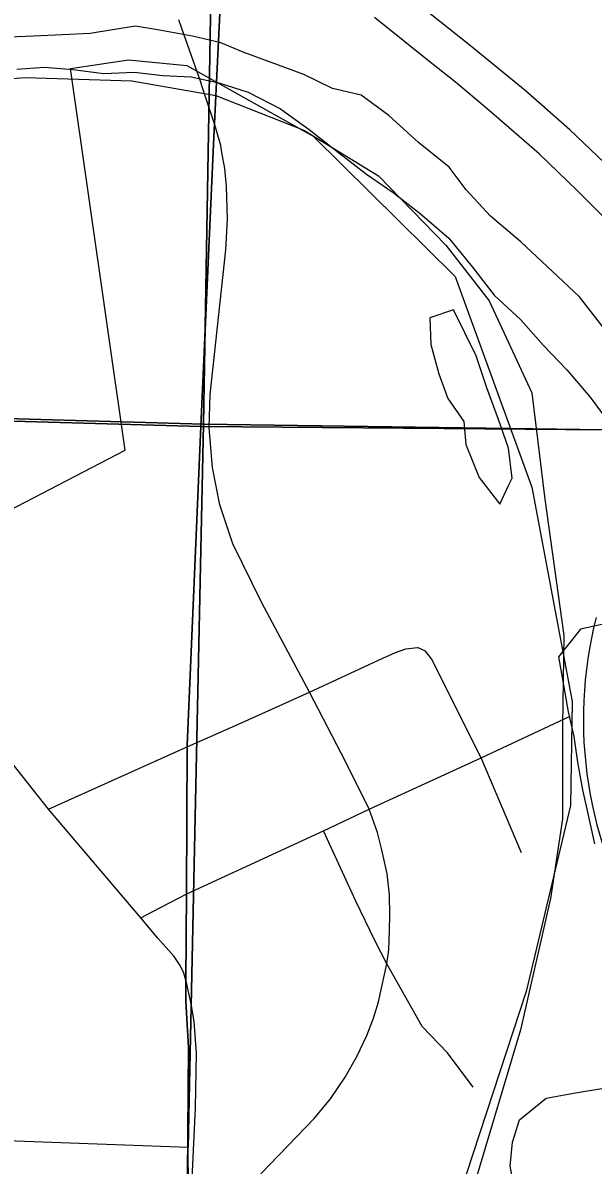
# Model space of a CAD drawing. Extents: x 0 to 34, y 0 to 22.
# Drawn here: x 4.4701 to 4.7137, y 18.326 to 18.814 of the extents above; entities that cross this region are included whole.
import ezdxf

# ---------------------------------------------------------------- set-up
doc = ezdxf.new("R2010")
doc.units = 0
for name, color, linetype in [('GM_X_City_Street', 7, 'Continuous'), ('GM_X_Corporation', 7, 'Continuous'), ('GM_X_County_Road_Text', 7, 'Continuous'), ('GM_X_Interstate_Route', 7, 'Continuous'), ('GM_X_Interstate_Shield', 7, 'Continuous'), ('GM_X_Major_River', 7, 'Continuous'), ('GM_X_Minor_Lake', 7, 'Continuous'), ('GM_X_Minor_River', 7, 'Continuous'), ('GM_X_Rail_Line', 7, 'Continuous'), ('GM_X_Section', 7, 'Continuous'), ('GM_X_State_Route', 7, 'Continuous')]:
    doc.layers.add(name, color=color, linetype=linetype)

msp = doc.modelspace()

# ---------------------------------------------------------------- linework, layer by layer
at = {"layer": 'GM_X_City_Street'}
for points in [[(4.55035, 18.29077), (4.54634, 18.29395), (4.54411, 18.2964), (4.54303, 18.29892), (4.54202, 18.30302), (4.54253, 18.32326), (4.54381, 18.35045), (4.54421, 18.37383), (4.5433, 18.38745), (4.54198, 18.39497), (4.53993, 18.404), (4.53884, 18.40802), (4.53729, 18.41132), (4.53466, 18.41509), (4.52774, 18.42294), (4.52051, 18.43165), (4.48097, 18.47813), (4.46338, 18.5005), (4.44965, 18.52), (4.43175, 18.54427), (4.41974, 18.55616), (4.40368, 18.56903)], [(4.59255, 18.5281), (4.62392, 18.54262), (4.62928, 18.54507), (4.63367, 18.54662), (4.6387, 18.5472)], [(4.68304, 18.45944), (4.67233, 18.48496), (4.66582, 18.50008), (4.64464, 18.54236), (4.64206, 18.54566), (4.6387, 18.5472)], [(4.48097, 18.47813), (4.54048, 18.50486), (4.56221, 18.51441), (4.59255, 18.5281)], [(4.52051, 18.43165), (4.52554, 18.43443), (4.54014, 18.44191), (4.59857, 18.46889), (4.61798, 18.47813), (4.66582, 18.50008), (4.7039, 18.51777)], [(4.66241, 18.3594), (4.65151, 18.37405), (4.64061, 18.3853), (4.62552, 18.41207), (4.62044, 18.42204), (4.61226, 18.43883), (4.59857, 18.46889)]]:
    msp.add_lwpolyline(points, dxfattribs=at)
at = {"layer": 'GM_X_Corporation'}
msp.add_lwpolyline([(4.49036, 18.79443), (4.51525, 18.79819), (4.54005, 18.79578), (4.59414, 18.7656), (4.65471, 18.70558), (4.68751, 18.6156), (4.70475, 18.52409), (4.70401, 18.47963), (4.68515, 18.40014), (4.63403, 18.24423), (4.43455, 18.27418), (4.37475, 18.55924), (4.51371, 18.63148)], close=True, dxfattribs=at)
at = {"layer": 'GM_X_Interstate_Route'}
for points in [[(4.72153, 18.75129), (4.70369, 18.7683), (4.68462, 18.78515), (4.66136, 18.80423), (4.6131, 18.8427)], [(4.72254, 18.72674), (4.70673, 18.74257), (4.69067, 18.75809), (4.66925, 18.77652), (4.65495, 18.78861), (4.64475, 18.79666), (4.62026, 18.81623)]]:
    msp.add_lwpolyline(points, dxfattribs=at)
at = {"layer": 'GM_X_Interstate_Shield'}
msp.add_arc((4.88708, 18.51649), 0.17756, 165.8066, 258.463, dxfattribs=at)
at = {"layer": 'GM_X_Major_River'}
for points in [[(4.71785, 18.68413), (4.70783, 18.69691), (4.69631, 18.70777), (4.68287, 18.72051), (4.66984, 18.73136), (4.65946, 18.74261), (4.65213, 18.75239), (4.6391, 18.76286), (4.62643, 18.77447), (4.61456, 18.78305), (4.60238, 18.78595), (4.59016, 18.79187), (4.56423, 18.80143), (4.55469, 18.80549), (4.54251, 18.80838), (4.52843, 18.81087), (4.51816, 18.81265), (4.50831, 18.81101), (4.49884, 18.80939), (4.48707, 18.80887), (4.47455, 18.80834), (4.45026, 18.8073)], [(4.4675, 18.79422), (4.47926, 18.79512), (4.49142, 18.79412), (4.50473, 18.79238), (4.51763, 18.79292), (4.5298, 18.79154), (4.54196, 18.79092), (4.55375, 18.78841), (4.56633, 18.78439), (4.58008, 18.77734), (4.59233, 18.76838), (4.60498, 18.75867), (4.61685, 18.74932), (4.62833, 18.74149), (4.63983, 18.73252), (4.6521, 18.72204), (4.66212, 18.70964), (4.67137, 18.69761), (4.68288, 18.68713), (4.6925, 18.67624), (4.70249, 18.66574), (4.7125, 18.6541)], [(4.7125, 18.6541), (4.72214, 18.64093)], [(4.72121, 18.55785), (4.70833, 18.55504), (4.69898, 18.54318), (4.70101, 18.53106), (4.70304, 18.51971), (4.70545, 18.50911), (4.70709, 18.49813), (4.70913, 18.4864), (4.71192, 18.47429), (4.71433, 18.46332)]]:
    msp.add_lwpolyline(points, dxfattribs=at)
at = {"layer": 'GM_X_Minor_Lake'}
for points in [[(4.6541, 18.69144), (4.64387, 18.68798), (4.6443, 18.6766), (4.64777, 18.6641), (4.65162, 18.6535), (4.65849, 18.64367), (4.6593, 18.63381), (4.66506, 18.6198), (4.67384, 18.60846), (4.67762, 18.61637)], [(4.67762, 18.61637), (4.67911, 18.61948), (4.67753, 18.63237), (4.6733, 18.64449), (4.6683, 18.65812), (4.66369, 18.67176), (4.6541, 18.69144)]]:
    msp.add_lwpolyline(points, dxfattribs=at)
at = {"layer": 'GM_X_Minor_River'}
msp.add_lwpolyline([(4.77331, 18.25166), (4.75915, 18.26057), (4.74962, 18.2662), (4.7382, 18.27181), (4.72868, 18.27554), (4.71803, 18.27851), (4.70775, 18.28186), (4.69785, 18.28748), (4.68676, 18.29917), (4.68097, 18.3124), (4.67823, 18.32566), (4.6793, 18.33591), (4.68228, 18.34541), (4.69361, 18.35459), (4.70612, 18.35695), (4.71826, 18.35892), (4.73114, 18.3628), (4.74174, 18.36742), (4.75627, 18.37644)], dxfattribs=at)
at = {"layer": 'GM_X_Rail_Line'}
for points in [[(4.58738, 20.9), (2.1, 20.9), (2.1, 18.71713), (2.78636, 18.69941), (2.78923, 18.69931), (2.92215, 18.69458), (2.92344, 18.69454), (3.84422, 18.66154), (3.84563, 18.6615), (4.54616, 18.6416), (4.5515, 18.76211), (4.55193, 18.77102), (4.5566, 18.86833), (4.55686, 18.87375), (4.55692, 18.87483), (4.55709, 18.88749), (4.57723, 20.31357), (4.57726, 20.31487)], [(2.1, 18.71713), (2.1, 14.1), (4.57815, 14.1), (4.56583, 14.96676), (4.55091, 15.53313), (4.54775, 16.58199), (4.54895, 17.6578), (4.5474, 17.7028), (4.54289, 17.94041), (4.5419, 17.96843), (4.54019, 18.28511), (4.54085, 18.37625), (4.53968, 18.39608), (4.53972, 18.40453), (4.53993, 18.44244), (4.54028, 18.5054), (4.54616, 18.6416), (3.84563, 18.6615), (3.84422, 18.66154), (2.92344, 18.69454), (2.92215, 18.69458), (2.78923, 18.69931), (2.78636, 18.69941)]]:
    msp.add_lwpolyline(points, close=True, dxfattribs=at)
for points in [[(8.8193, 20.9), (4.58738, 20.9), (4.57726, 20.31487), (4.57723, 20.31357), (4.55709, 18.88749), (4.55692, 18.87483), (4.55686, 18.87375), (4.5566, 18.86833), (4.55193, 18.77102), (4.5515, 18.76211), (4.54616, 18.6416), (4.78868, 18.63964), (4.79545, 18.63958), (4.80758, 18.63868), (4.84449, 18.63596), (4.84576, 18.63594), (5.41709, 18.62664), (7.38453, 18.61861)], [(4.43419, 18.78776), (4.47109, 18.79071), (4.51668, 18.7893), (4.55244, 18.78295), (4.59005, 18.76817), (4.62195, 18.74864), (4.65084, 18.71898), (4.66935, 18.6952), (4.68753, 18.65592), (4.69307, 18.61051), (4.70118, 18.55232), (4.70061, 18.51382), (4.70061, 18.47394), (4.69544, 18.43998), (4.68264, 18.3838), (4.65632, 18.29569)], [(7.38453, 18.61861), (5.41709, 18.62664), (4.84576, 18.63594), (4.84449, 18.63596), (4.80758, 18.63868), (4.79545, 18.63958), (4.78868, 18.63964), (4.54616, 18.6416), (4.54028, 18.5054), (4.53993, 18.44244), (4.53972, 18.40453), (4.53968, 18.39608), (4.54085, 18.37625), (4.54019, 18.28511)]]:
    msp.add_lwpolyline(points, dxfattribs=at)
at = {"layer": 'GM_X_Section'}
for points in [[(4.56461, 19.68076), (4.56436, 19.63793), (4.54727, 18.64262), (3.55411, 18.6711), (3.56374, 19.72013)], [(5.79179, 19.6342), (5.78852, 18.62465), (5.7131, 18.62603), (4.54727, 18.64262), (4.56436, 19.63793)], [(3.55411, 18.6711), (4.54727, 18.64262), (4.54068, 18.33361), (3.55084, 18.36981)], [(5.7131, 18.62603), (5.68501, 17.63326), (4.54636, 17.6585), (4.54068, 18.33361), (4.54727, 18.64262)]]:
    msp.add_lwpolyline(points, close=True, dxfattribs=at)
at = {"layer": 'GM_X_State_Route'}
for points in [[(4.54674, 18.78671), (4.5461, 18.78862), (4.53798, 18.81163), (4.53669, 18.81536)], [(4.55513, 18.75864), (4.55461, 18.76161), (4.55213, 18.77049), (4.54674, 18.78671)], [(4.57179, 18.32233), (4.59463, 18.34616), (4.60151, 18.35441), (4.60776, 18.36354), (4.61276, 18.37242), (4.61701, 18.38143), (4.61989, 18.38881), (4.62202, 18.39581), (4.62552, 18.41207), (4.62639, 18.41795), (4.62677, 18.42632), (4.62689, 18.43283), (4.62664, 18.44146), (4.62564, 18.45046), (4.62339, 18.46072), (4.62152, 18.46809), (4.61798, 18.47813), (4.60801, 18.49811), (4.59255, 18.5281), (4.57212, 18.56627), (4.55974, 18.5914), (4.55423, 18.60816), (4.55111, 18.62404), (4.54961, 18.64104), (4.55011, 18.65518), (4.55673, 18.71709), (4.55748, 18.73009), (4.55711, 18.7441), (4.55636, 18.75173), (4.55513, 18.75864)]]:
    msp.add_lwpolyline(points, dxfattribs=at)

# ---------------------------------------------------------------- texts
at = {"layer": 'GM_X_County_Road_Text'}
msp.add_text('LOW', height=0.056818, rotation=327.1353, dxfattribs=at).set_placement((4.66895, 18.86889))

doc.saveas('drawing.dxf')
